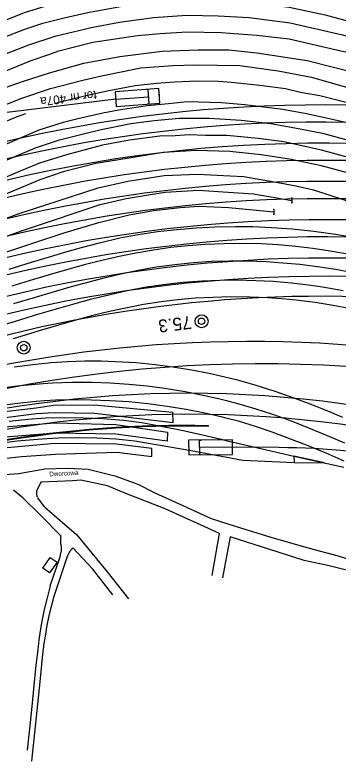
# Model space of a CAD drawing. Extents: x 6541740 to 6566395, y 5525066 to 5530361.
# Drawn here: x 6553916.7 to 6553961, y 5525295.4 to 5525397.5 of the extents above; entities that cross this region are included whole.
import ezdxf

# ---------------------------------------------------------------- set-up
doc = ezdxf.new("R2010")
doc.units = 0
for name, color, linetype in [('Domyślna', 7, 'Continuous'), ('TOR_PRZEK_P-komponent', 7, 'Continuous'), ('TOR_PS_OPIS_O-opisy odwodnienia', 7, 'Continuous'), ('TOR_PS_OPIS_T-ukresy', 7, 'Continuous'), ('TOR_PS_T-rowy otwarte nieumocnione', 7, 'Continuous'), ('TOR_PS_T-wypelnienia', 7, 'Continuous'), ('TOR_RAMKI-ramka+tabelka 1', 7, 'Continuous'), ('TOR_W-warstwa dodatkowa 2', 7, 'Continuous')]:
    doc.layers.add(name, color=color, linetype=linetype)

# ---------------------------------------------------------------- blocks, each defined once
blk = doc.blocks.new('4010_1')
at = {"layer": 'Domyślna'}
for radius in [0.75, 0.375]:
    blk.add_circle((0, 0), radius, dxfattribs=at)
blk = doc.blocks.new('koziol 15+5')
at = {"layer": 'Domyślna'}
for p, q in [((15, 1), (14.3, 1)), ((15, 1), (15, -1)), ((20, 0), (20, 1)), ((0, 0), (15, 0)), ((15, -1), (14.3, -1))]:
    blk.add_line(p, q, dxfattribs=at)
blk.add_lwpolyline([(20, 1), (0, 1), (0, -1), (20, -1)], close=True, dxfattribs=at)

msp = doc.modelspace()

# ---------------------------------------------------------------- linework, layer by layer
at = {"layer": 'TOR_PRZEK_P-komponent'}
for p, q in [((6553930.51, 5525386.01), (6553917.86, 5525384.48)), ((6553917.86, 5525384.48), (6553915.59, 5525384.2)), ((6553952.87, 5525338.32), (6553946.51, 5525338.38))]:
    msp.add_line(p, q, dxfattribs=at)
for centre, major_axis, start_param, end_param in [((6553986.87, 5524675.41), (-38.48, 709.54), 6.191398, 6.438521), ((6553986.99, 5524673.05), (-38.48, 709.54), 6.191509, 6.438521), ((6553987.13, 5524670.17), (-38.48, 709.54), 6.17976, 6.438521), ((6553987.24, 5524667.82), (-38.48, 709.54), 6.191811, 6.438521), ((6553987.38, 5524664.94), (-38.48, 709.54), 6.192371, 6.438521), ((6553987.5, 5524662.58), (-38.48, 709.54), 6.192658, 6.438521), ((6553987.64, 5524659.7), (-38.48, 709.54), 6.19216, 6.438521), ((6553987.76, 5524657.35), (-38.48, 709.54), 6.193444, 6.438521), ((6553987.84, 5524654.45), (-38.48, 709.54), 6.193179, 6.438521), ((6553987.56, 5524651.95), (-38.48, 709.54), 6.191897, 6.438521), ((6553986.45, 5524673.7), (-37.15, 685.07), 6.189085, 6.399235), ((6553976.51, 5524667.51), (-37.15, 685.07), 6.171865, 6.399235), ((6553979.21, 5524639.97), (-38.48, 709.54), 6.164359, 6.438521), ((6553964.11, 5524758.32), (-31.85, 587.2), 6.159934, 6.438521), ((6553964.29, 5524755.45), (-31.85, 587.2), 6.159934, 6.438521), ((6553968.52, 5524922.23), (-22.56, 415.94), 6.159934, 6.250662)]:
    msp.add_ellipse(centre, major_axis=major_axis, ratio=0.510219, start_param=start_param, end_param=end_param, dxfattribs=at)
at = {"layer": 'TOR_PS_OPIS_T-ukresy'}
msp.add_lwpolyline([(6553916.55, 5525358.02), (6553919.54, 5525358.92), (6553922.12, 5525359.69), (6553924.28, 5525360.31), (6553926.39, 5525360.89), (6553928.76, 5525361.51), (6553931.22, 5525362.09), (6553933.58, 5525362.6), (6553936.05, 5525363.04), (6553938.61, 5525363.4), (6553941.15, 5525363.66), (6553943.58, 5525363.82), (6553946.12, 5525363.9), (6553948.59, 5525363.88), (6553951.14, 5525363.78), (6553953.4, 5525363.62), (6553955.75, 5525363.42), (6553958.16, 5525363.11), (6553960.62, 5525362.73), (6553963.06, 5525362.29)], dxfattribs=at)
at = {"layer": 'TOR_PS_T-rowy otwarte nieumocnione'}
for points in [[(6553891.3, 5525384.93), (6553895.27, 5525387.02), (6553904.86, 5525391.97), (6553911.13, 5525395.13), (6553918.13, 5525397.91), (6553921.92, 5525399.04), (6553926.7, 5525400.14), (6553932.51, 5525401.09), (6553935.54, 5525401.44), (6553938.69, 5525401.54)], [(6553890.46, 5525381.46), (6553907.11, 5525390.78), (6553911.53, 5525392.99), (6553914.98, 5525394.42), (6553918.04, 5525395.61), (6553920.51, 5525396.42), (6553923.81, 5525397.24), (6553926.92, 5525397.94), (6553931.46, 5525398.73), (6553935.52, 5525399.25), (6553937.79, 5525399.37), (6553940.47, 5525399.53), (6553944.69, 5525399.53), (6553948.59, 5525399.34), (6553954.27, 5525398.61), (6553959.21, 5525397.56), (6553963.42, 5525396.42), (6553966.65, 5525395.39), (6553972.65, 5525393.1), (6553976.55, 5525391.33), (6553979.99, 5525389.8), (6553984.08, 5525387.96), (6553988.91, 5525385.87), (6553994.61, 5525383.35)], [(6553890.49, 5525379.01), (6553902.52, 5525386.02), (6553907.12, 5525388.54), (6553911.97, 5525390.88), (6553918.61, 5525393.47), (6553922.37, 5525394.66), (6553926.25, 5525395.6), (6553927.13, 5525395.84), (6553931.04, 5525396.53), (6553935.67, 5525397.19), (6553940.27, 5525397.51), (6553944.55, 5525397.44), (6553948.79, 5525397.17), (6553954.4, 5525396.45), (6553961.57, 5525394.83), (6553966.55, 5525393.33), (6553971.76, 5525391.32), (6553976.33, 5525389.25), (6553985, 5525385.33), (6553988.77, 5525383.72), (6553996.08, 5525380.43)], [(6553899.59, 5525382.16), (6553907.56, 5525386.34), (6553912.64, 5525388.76), (6553918.92, 5525391.32), (6553921.33, 5525392.14), (6553922.71, 5525392.62), (6553927.38, 5525393.8), (6553933.52, 5525394.72), (6553936.61, 5525395)], [(6553936.61, 5525395), (6553940.29, 5525395.23), (6553944.91, 5525395.12), (6553949.84, 5525394.78), (6553954.27, 5525394.26), (6553961.34, 5525392.65), (6553962.68, 5525392.34), (6553966.41, 5525391.01)], [(6553838.87, 5525344.22), (6553839.96, 5525344.86), (6553842.43, 5525346.32), (6553846.36, 5525348.59), (6553851.62, 5525351.57), (6553858.51, 5525355.56), (6553867.74, 5525360.98), (6553876.2, 5525365.86), (6553883.61, 5525370.12), (6553889.51, 5525373.6), (6553899.86, 5525379.53), (6553905.18, 5525382.61), (6553910.83, 5525385.49), (6553914.6, 5525387.32), (6553917.73, 5525388.44), (6553921.45, 5525389.6), (6553926.14, 5525390.93), (6553931.08, 5525391.83), (6553936.88, 5525392.58), (6553941.8, 5525392.75), (6553946.02, 5525392.75), (6553949.83, 5525392.34), (6553956.73, 5525391.3), (6553963.6, 5525389.58)], [(6553914.39, 5525384.85), (6553917.52, 5525386.09), (6553921.59, 5525387.48), (6553926.03, 5525388.59), (6553928.56, 5525389.2), (6553933.97, 5525390.28), (6553938.32, 5525390.61), (6553941.31, 5525390.69), (6553947.51, 5525390.63), (6553952.77, 5525389.88), (6553957.36, 5525389), (6553962.93, 5525387.44)], [(6553922.17, 5525385.4), (6553923.09, 5525385.7), (6553926.46, 5525386.52), (6553929.11, 5525387.12), (6553933.19, 5525387.86), (6553936.1, 5525388.21), (6553938.56, 5525388.39), (6553941.71, 5525388.53), (6553944.61, 5525388.49), (6553946.33, 5525388.35), (6553950.28, 5525387.93), (6553953.76, 5525387.49), (6553955.82, 5525386.97), (6553958.5, 5525386.53), (6553962.11, 5525385.61), (6553964.96, 5525384.64), (6553968.68, 5525383.35), (6553971.18, 5525382.3), (6553975.27, 5525380.58), (6553978.33, 5525379.14), (6553983.29, 5525376.97), (6553985.1, 5525376.19)], [(6553961.99, 5525382.82), (6553959.4, 5525383.4), (6553956.67, 5525384.01), (6553953.43, 5525384.6), (6553948.21, 5525385.25), (6553945.01, 5525385.52), (6553940.31, 5525385.64), (6553938.22, 5525385.43), (6553934.86, 5525385.1), (6553931.19, 5525384.55), (6553928.74, 5525384.1), (6553925.3, 5525383.33), (6553923.33, 5525382.82), (6553920, 5525381.77), (6553915.31, 5525379.76), (6553911.88, 5525378.3), (6553907.56, 5525376.26), (6553904.25, 5525374.57), (6553901.44, 5525373.03), (6553895.21, 5525369.35), (6553890.32, 5525366.46), (6553884.51, 5525363.03), (6553882.61, 5525361.91), (6553875.45, 5525357.67)], [(6553862.26, 5525353.07), (6553866.19, 5525355.37), (6553868.61, 5525356.82), (6553871.75, 5525358.61), (6553877.56, 5525362), (6553883.25, 5525365.23), (6553888.82, 5525368.4), (6553892.38, 5525370.45), (6553894.79, 5525371.89), (6553901.45, 5525375.68), (6553906.72, 5525378.7), (6553910.9, 5525380.88), (6553913.73, 5525382.29), (6553916.91, 5525383.6), (6553918.2, 5525384.06)], [(6553885.29, 5525361.12), (6553889.28, 5525363.38), (6553892.37, 5525365.34), (6553895.86, 5525367.46), (6553900.07, 5525369.95), (6553902.45, 5525371.35), (6553905.1, 5525372.78), (6553909.03, 5525374.76), (6553912.33, 5525376.32), (6553915.72, 5525377.75), (6553919.54, 5525379.34), (6553922.82, 5525380.46), (6553925.9, 5525381.24), (6553928.5, 5525381.84), (6553932.58, 5525382.7), (6553935.77, 5525383.07), (6553939.22, 5525383.41), (6553943.31, 5525383.43), (6553947.68, 5525383.13), (6553951.78, 5525382.67), (6553955.05, 5525382.08), (6553958.83, 5525381.36), (6553962.34, 5525380.39)], [(6553982.27, 5525370.04), (6553978.23, 5525371.86), (6553976.09, 5525372.82), (6553970.18, 5525375.35), (6553969.9, 5525375.45), (6553964.9, 5525377.32), (6553958.72, 5525379.05), (6553953.55, 5525380.17), (6553950.05, 5525380.64), (6553945.72, 5525381.03), (6553942.83, 5525381.06), (6553940.59, 5525381.14), (6553938.64, 5525380.99), (6553936.54, 5525380.94), (6553932.4, 5525380.39), (6553928.68, 5525379.7), (6553923.77, 5525378.4), (6553920.09, 5525377.24), (6553916.86, 5525375.92), (6553911.62, 5525373.67), (6553909.12, 5525372.4), (6553905.35, 5525370.42), (6553899.13, 5525366.9), (6553895.23, 5525364.61)], [(6553980.39, 5525368.65), (6553972.4, 5525372.22), (6553964.46, 5525375.34), (6553958.72, 5525376.89), (6553954.34, 5525377.82), (6553950.42, 5525378.4), (6553946.14, 5525378.83), (6553941.6, 5525378.99), (6553937.02, 5525378.73), (6553932.07, 5525377.91), (6553927.8, 5525377.2), (6553923.31, 5525376.07), (6553920.12, 5525374.99), (6553914.66, 5525372.68), (6553909.1, 5525369.79), (6553905.69, 5525368.22), (6553903.13, 5525367.3), (6553895.23, 5525364.61), (6553885.29, 5525361.12)], [(6553879.8, 5525356.84), (6553883.79, 5525358.27), (6553896.38, 5525362.79), (6553910.71, 5525367.95), (6553917.28, 5525370.34), (6553928.13, 5525373.89), (6553932.18, 5525374.79), (6553937.14, 5525375.56), (6553941.74, 5525375.75), (6553946.19, 5525375.52), (6553948.08, 5525375.42), (6553953.01, 5525374.54), (6553955.17, 5525374.13), (6553957.59, 5525373.6), (6553963.62, 5525371.65), (6553968.57, 5525369.58), (6553969.81, 5525369.08), (6553980.71, 5525364.12)], [(6553890.29, 5525358.34), (6553894.51, 5525359.75), (6553896.45, 5525360.44), (6553902.76, 5525362.65), (6553906.73, 5525364.17), (6553914.2, 5525366.77), (6553917.59, 5525368), (6553920.61, 5525369.01), (6553926.35, 5525370.89), (6553928.38, 5525371.58), (6553931.93, 5525372.41), (6553935.27, 5525372.97), (6553937.28, 5525373.26), (6553941.86, 5525373.54), (6553945.92, 5525373.27), (6553949.41, 5525373.04), (6553954.66, 5525372.15)], [(6553954.54, 5525372.54), (6553954.66, 5525372.52), (6553954.66, 5525371.79), (6553954.53, 5525371.81)], [(6553901.2, 5525360.33), (6553901.73, 5525360.48), (6553905.66, 5525361.74), (6553909.82, 5525363.11), (6553914.43, 5525364.73), (6553919.16, 5525366.3), (6553923.59, 5525367.77), (6553928.18, 5525369.14), (6553932.34, 5525370.16), (6553935.67, 5525370.77), (6553939.34, 5525371.19), (6553941.89, 5525371.37), (6553946.01, 5525371.16), (6553952.2, 5525370.58)], [(6553952.08, 5525370.96), (6553952.2, 5525370.94), (6553952.2, 5525370.21), (6553952.08, 5525370.23)], [(6553915.93, 5525362.74), (6553918.99, 5525363.68), (6553921.45, 5525364.43), (6553923.52, 5525365.06), (6553925.83, 5525365.72), (6553928.09, 5525366.3), (6553931.08, 5525367.01), (6553933.58, 5525367.48), (6553936.25, 5525367.88), (6553938.9, 5525368.18), (6553941.56, 5525368.39), (6553944.1, 5525368.53), (6553946.91, 5525368.58), (6553949.32, 5525368.56), (6553951.87, 5525368.46), (6553954.69, 5525368.26), (6553957.65, 5525367.96), (6553960.63, 5525367.55), (6553963.05, 5525367.14)], [(6553962.06, 5525364.84), (6553959.63, 5525365.24), (6553957.5, 5525365.55), (6553955.19, 5525365.83), (6553952.76, 5525366.05), (6553950.47, 5525366.19), (6553948.02, 5525366.27), (6553945.38, 5525366.22), (6553942.75, 5525366.12), (6553940.43, 5525365.95), (6553938.06, 5525365.69), (6553935.71, 5525365.36), (6553933.26, 5525364.93), (6553930.97, 5525364.48), (6553928.61, 5525363.94), (6553926.36, 5525363.36), (6553924.11, 5525362.74), (6553921.73, 5525362.05), (6553919.27, 5525361.32), (6553916.29, 5525360.4)], [(6553916.55, 5525358.02), (6553919.54, 5525358.92), (6553922.12, 5525359.69), (6553924.28, 5525360.31), (6553926.39, 5525360.89), (6553928.76, 5525361.51), (6553931.22, 5525362.09), (6553933.58, 5525362.6), (6553936.05, 5525363.04), (6553938.61, 5525363.4), (6553941.15, 5525363.66), (6553943.58, 5525363.82), (6553946.12, 5525363.9), (6553948.59, 5525363.88), (6553951.14, 5525363.78), (6553953.4, 5525363.62), (6553955.75, 5525363.42), (6553958.16, 5525363.11), (6553960.62, 5525362.73), (6553963.06, 5525362.29)], [(6553911.9, 5525354.17), (6553916.77, 5525355.63), (6553919.83, 5525356.56), (6553922.38, 5525357.31), (6553924.97, 5525358.04), (6553927.24, 5525358.66), (6553929.75, 5525359.28), (6553932.09, 5525359.8), (6553934.73, 5525360.3), (6553937.39, 5525360.67), (6553939.77, 5525360.94), (6553942.34, 5525361.14), (6553944.77, 5525361.25), (6553947.17, 5525361.27), (6553949.7, 5525361.21), (6553952.08, 5525361.08), (6553954.58, 5525360.85), (6553956.91, 5525360.6), (6553958.83, 5525360.32), (6553961.7, 5525359.8)], [(6553962.71, 5525357.33), (6553960.3, 5525357.79), (6553957.84, 5525358.19), (6553955.25, 5525358.51), (6553953.8, 5525358.63), (6553951.36, 5525358.81), (6553948.9, 5525358.91), (6553946.3, 5525358.94), (6553943.84, 5525358.88), (6553941.41, 5525358.75), (6553938.99, 5525358.53), (6553936.73, 5525358.26), (6553934.33, 5525357.89), (6553932.07, 5525357.47), (6553929.67, 5525356.95), (6553927.4, 5525356.39), (6553925.07, 5525355.78), (6553922.67, 5525355.09), (6553920.04, 5525354.31), (6553918.7, 5525353.9), (6553916.46, 5525353.21)], [(6553916.61, 5525349.38), (6553919.14, 5525349.71), (6553920.4, 5525349.84), (6553921.65, 5525349.95), (6553923.88, 5525350.09), (6553926.28, 5525350.18), (6553928.54, 5525350.18), (6553933.33, 5525349.96), (6553935.91, 5525349.71), (6553938.32, 5525349.39), (6553940.89, 5525348.97), (6553943.3, 5525348.5), (6553947, 5525347.62), (6553949.59, 5525346.9), (6553952.3, 5525346.05), (6553954.65, 5525345.23), (6553956.87, 5525344.4), (6553959.23, 5525343.47), (6553961.6, 5525342.48)], [(6553914.31, 5525346.4), (6553916.95, 5525346.76), (6553919.49, 5525347.02), (6553920.59, 5525347.11), (6553921.84, 5525347.19), (6553924.51, 5525347.28), (6553927.22, 5525347.28), (6553929.75, 5525347.2), (6553932.3, 5525347.02), (6553934.84, 5525346.77), (6553937.22, 5525346.46), (6553940.04, 5525345.99), (6553942.74, 5525345.44), (6553944.97, 5525344.93), (6553945.68, 5525344.75), (6553947.38, 5525344.3), (6553949.72, 5525343.61), (6553951.98, 5525342.88), (6553954.32, 5525342.05), (6553956.95, 5525341.03), (6553959.5, 5525339.99), (6553961.87, 5525338.96)], [(6553914.59, 5525344.07), (6553917.11, 5525344.4), (6553919.62, 5525344.66), (6553920.75, 5525344.76), (6553922.25, 5525344.84), (6553924.69, 5525344.89), (6553927.2, 5525344.87), (6553929.71, 5525344.78), (6553932.29, 5525344.61), (6553934.9, 5525344.34), (6553937.56, 5525344), (6553940.18, 5525343.56), (6553942.71, 5525343.08), (6553944.92, 5525342.58), (6553945.62, 5525342.4), (6553947.28, 5525341.96), (6553949.74, 5525341.21), (6553951.9, 5525340.46), (6553956.59, 5525338.69), (6553959.31, 5525337.58), (6553961.79, 5525336.51)], [(6553915.9, 5525341.93), (6553918.49, 5525342.21), (6553920.9, 5525342.37), (6553923.47, 5525342.45), (6553926.1, 5525342.41), (6553928.77, 5525342.29), (6553931.56, 5525342.06), (6553934.08, 5525341.73), (6553936.75, 5525341.27), (6553939.53, 5525340.7), (6553942.21, 5525340.1), (6553944.96, 5525339.46), (6553945.59, 5525339.31), (6553947.44, 5525338.89), (6553954.94, 5525337.16), (6553961.75, 5525335.62)], [(6553832.19, 5525313.89), (6553841.04, 5525317.09), (6553857.38, 5525322.23), (6553880.71, 5525329.42), (6553887.09, 5525331.37), (6553894.21, 5525333.54), (6553897.66, 5525334.53), (6553901.36, 5525335.72), (6553908.76, 5525337.8), (6553911.74, 5525338.47), (6553914.24, 5525338.9), (6553917.02, 5525339.25), (6553919.79, 5525339.49), (6553921.09, 5525339.56), (6553922.69, 5525339.64), (6553925.07, 5525339.68), (6553927.93, 5525339.64), (6553930.51, 5525339.5), (6553933.11, 5525339.25), (6553940.83, 5525337.9), (6553947.95, 5525336.6), (6553954.95, 5525336.26), (6553959.1, 5525336.22)]]:
    msp.add_lwpolyline(points, dxfattribs=at)
msp.add_lwpolyline([(6553959.1, 5525336.22), (6553954.94, 5525337.16), (6553954.95, 5525336.26)], close=True, dxfattribs=at)
at = {"layer": 'TOR_PS_T-wypelnienia'}
for p, q in [((6553919.66, 5525342.96), (6553910.59, 5525341.73)), ((6553922.1, 5525343.09), (6553919.66, 5525342.96)), ((6553927.63, 5525343), (6553922.1, 5525343.09)), ((6553938.33, 5525341.72), (6553927.63, 5525343)), ((6553938.3, 5525343.17), (6553938.33, 5525341.72)), ((6553914.73, 5525341.12), (6553922.19, 5525341.71)), ((6553922.19, 5525341.71), (6553930.53, 5525341.46)), ((6553930.53, 5525341.46), (6553937.59, 5525340.42)), ((6553937.59, 5525340.42), (6553937.58, 5525339.21)), ((6553921.54, 5525319.38), (6553921.06, 5525317.56)), ((6553921.93, 5525317.42), (6553922.05, 5525317.86)), ((6553922.05, 5525317.86), (6553922.16, 5525318.24)), ((6553921.06, 5525317.56), (6553920.73, 5525316.17)), ((6553921.73, 5525316.6), (6553921.93, 5525317.42)), ((6553920.73, 5525316.17), (6553920.4, 5525314.56)), ((6553921.4, 5525315.3), (6553921.73, 5525316.6)), ((6553921.26, 5525314.68), (6553921.3, 5525314.83)), ((6553921.3, 5525314.83), (6553921.35, 5525315.08)), ((6553921.35, 5525315.08), (6553921.4, 5525315.3)), ((6553920.4, 5525314.56), (6553920.18, 5525313.25)), ((6553921.09, 5525313.72), (6553921.12, 5525313.96)), ((6553921.12, 5525313.96), (6553921.16, 5525314.19)), ((6553921.16, 5525314.19), (6553921.21, 5525314.4)), ((6553921.21, 5525314.4), (6553921.26, 5525314.68)), ((6553920.18, 5525313.25), (6553920, 5525312.01)), ((6553920.68, 5525311.22), (6553920.98, 5525313.03)), ((6553920.98, 5525313.03), (6553921.09, 5525313.72)), ((6553920, 5525312.01), (6553919.82, 5525310.63)), ((6553920.58, 5525310.53), (6553920.62, 5525310.75)), ((6553920.62, 5525310.75), (6553920.65, 5525310.99)), ((6553920.65, 5525310.99), (6553920.68, 5525311.22)), ((6553919.82, 5525310.63), (6553919.59, 5525308.52)), ((6553920.14, 5525306.27), (6553920.53, 5525310.05)), ((6553920.53, 5525310.05), (6553920.56, 5525310.29)), ((6553920.56, 5525310.29), (6553920.58, 5525310.53)), ((6553919.59, 5525308.52), (6553919.31, 5525305.77)), ((6553919.31, 5525305.77), (6553919.03, 5525302.89)), ((6553919.52, 5525300.12), (6553920.14, 5525306.27)), ((6553919.03, 5525302.89), (6553918.71, 5525299.81)), ((6553918.71, 5525299.81), (6553918.4, 5525296.91)), ((6553919.04, 5525295.41), (6553919.52, 5525300.12))]:
    msp.add_line(p, q, dxfattribs=at)
for points in [[(6553908.25, 5525341.38), (6553903.83, 5525340.15), (6553897.28, 5525338.16), (6553890.02, 5525335.88), (6553889.9, 5525336.72), (6553897.18, 5525338.95), (6553903.74, 5525340.98), (6553908.19, 5525342.16), (6553910.51, 5525342.73), (6553919.61, 5525343.78), (6553922.01, 5525344.13), (6553927.57, 5525344.18), (6553938.3, 5525343.17)], [(6553937.58, 5525339.21), (6553930.53, 5525340.16), (6553922.2, 5525340.3), (6553914.82, 5525339.68), (6553910.8, 5525338.99), (6553904.91, 5525337.59), (6553903.08, 5525337.13)], [(6553914.26, 5525336.74), (6553917.62, 5525337.09), (6553922.24, 5525337.41), (6553930.67, 5525337.69), (6553935.45, 5525337.11), (6553935.45, 5525338.21), (6553930.63, 5525338.8), (6553922.18, 5525338.89), (6553914.1, 5525338.15), (6553905.18, 5525336.17), (6553903.41, 5525335.68), (6553903.49, 5525334.88), (6553902.46, 5525334.66), (6553900.99, 5525334.21), (6553899.52, 5525333.77), (6553898.06, 5525333.31), (6553896.59, 5525332.86), (6553895.13, 5525332.45), (6553893.69, 5525332.07), (6553893.43, 5525331.79)], [(6553912.67, 5525334.46), (6553917.22, 5525334.79), (6553920.79, 5525335.4), (6553923.93, 5525335.51), (6553926.73, 5525335.38), (6553930.41, 5525334.47), (6553933.54, 5525333.29), (6553935.86, 5525332.14), (6553939.71, 5525330.38), (6553943.6, 5525328.61), (6553946.88, 5525327.55), (6553951.75, 5525326.04), (6553957.03, 5525324.55), (6553960.8, 5525323.55), (6553962.59, 5525323)], [(6553929.41, 5525333.09), (6553925.74, 5525333.84), (6553924.6, 5525333.78), (6553922.51, 5525333.68), (6553920.26, 5525333.57), (6553919.8, 5525332.63), (6553919.77, 5525332.58), (6553919.74, 5525332.53), (6553919.72, 5525332.48), (6553919.7, 5525332.41), (6553919.68, 5525332.34), (6553919.67, 5525332.26), (6553919.66, 5525332.18), (6553919.66, 5525332.09), (6553919.66, 5525332.01), (6553919.67, 5525331.92), (6553919.68, 5525331.84), (6553919.7, 5525331.76), (6553919.72, 5525331.69), (6553919.74, 5525331.62), (6553919.77, 5525331.57), (6553919.8, 5525331.52)], [(6553923.02, 5525326.19), (6553920.25, 5525329.04), (6553917.77, 5525331.43), (6553916.52, 5525332.48)], [(6553943.75, 5525320.82), (6553944.74, 5525326.58), (6553937.31, 5525329.95), (6553932.12, 5525331.96), (6553929.41, 5525333.09)], [(6553920.76, 5525330.22), (6553919.85, 5525331.43)], [(6553920.76, 5525330.22), (6553922.87, 5525328.4), (6553925.12, 5525326.42), (6553929.34, 5525321.33), (6553932.27, 5525317.63)], [(6553921.54, 5525319.38), (6553922.85, 5525323.22), (6553923.06, 5525324.03), (6553923.08, 5525324.14), (6553923.09, 5525324.26), (6553923.09, 5525324.39), (6553923.09, 5525324.51), (6553923.08, 5525324.64), (6553923.07, 5525324.77), (6553923.04, 5525324.89), (6553923.02, 5525325), (6553923.01, 5525325.15), (6553923, 5525325.3), (6553922.99, 5525325.45), (6553922.99, 5525325.6), (6553922.99, 5525325.75), (6553923, 5525325.9), (6553923.01, 5525326.04), (6553923.02, 5525326.19)], [(6553980.72, 5525308.45), (6553981.2, 5525313.58), (6553975.73, 5525316.31), (6553969.49, 5525319.01), (6553964.67, 5525320.9), (6553959.76, 5525322.13), (6553956.35, 5525322.88), (6553952.75, 5525324), (6553946.2, 5525326.08), (6553945.16, 5525320.49)], [(6553922.16, 5525318.24), (6553923.86, 5525323.34), (6553923.94, 5525323.53), (6553924.03, 5525323.72), (6553924.12, 5525323.89), (6553924.22, 5525324.05), (6553924.32, 5525324.21), (6553924.43, 5525324.34), (6553924.54, 5525324.47), (6553924.66, 5525324.58)], [(6553930.11, 5525318.17), (6553927.31, 5525321.73), (6553924.66, 5525324.58)]]:
    msp.add_lwpolyline(points, dxfattribs=at)
msp.add_lwpolyline([(6553922.47, 5525322.63), (6553921.46, 5525321.17), (6553920.51, 5525321.83), (6553921.52, 5525323.28)], close=True, dxfattribs=at)
at = {"layer": 'TOR_W-warstwa dodatkowa 2'}
msp.add_line((6553943.23, 5525341.21), (6553943.23, 5525341.31), dxfattribs=at)
for major_axis in [(-31.75, 585.49), (-31.75, 585.39)]:
    msp.add_ellipse((6553963.35, 5524755.63), major_axis=major_axis, ratio=0.510219, start_param=6.24431, end_param=6.438521, dxfattribs=at)

# ---------------------------------------------------------------- block references
at = {"layer": 'TOR_PRZEK_P-komponent', "xscale": 0.3}
for p, rotation in [((6553930.51, 5525386.01), 4.354675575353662), ((6553946.51, 5525338.38), -179.60894923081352)]:
    msp.add_blockref('koziol 15+5', p, dxfattribs=dict(at, rotation=rotation))
at = {"layer": 'TOR_RAMKI-ramka+tabelka 1', "yscale": 1.1753881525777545}
for p, xscale, rotation in [((6553942.28, 5525355.61), 1.1753881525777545, -19.37961331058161), ((6553917.91, 5525351.99), 1.175388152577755, -15.246138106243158)]:
    msp.add_blockref('4010_1', p, dxfattribs=dict(at, xscale=xscale, rotation=rotation))

# ---------------------------------------------------------------- texts
at = {"layer": 'TOR_PS_OPIS_O-opisy odwodnienia'}
msp.add_text('tor nr 407a', height=1.2, rotation=187.0128, dxfattribs=at).set_placement((6553927.81, 5525387.19))
at = {"layer": 'TOR_PS_T-wypelnienia'}
msp.add_text('Dworcowa', height=0.619, rotation=2.8189, dxfattribs=at).set_placement((6553921.43, 5525334.39))
at = {"layer": 'TOR_RAMKI-ramka+tabelka 1'}
msp.add_text('75.3', height=1.747, rotation=186.9996, dxfattribs=at).set_placement((6553940.78, 5525356.33))

doc.saveas('drawing.dxf')
